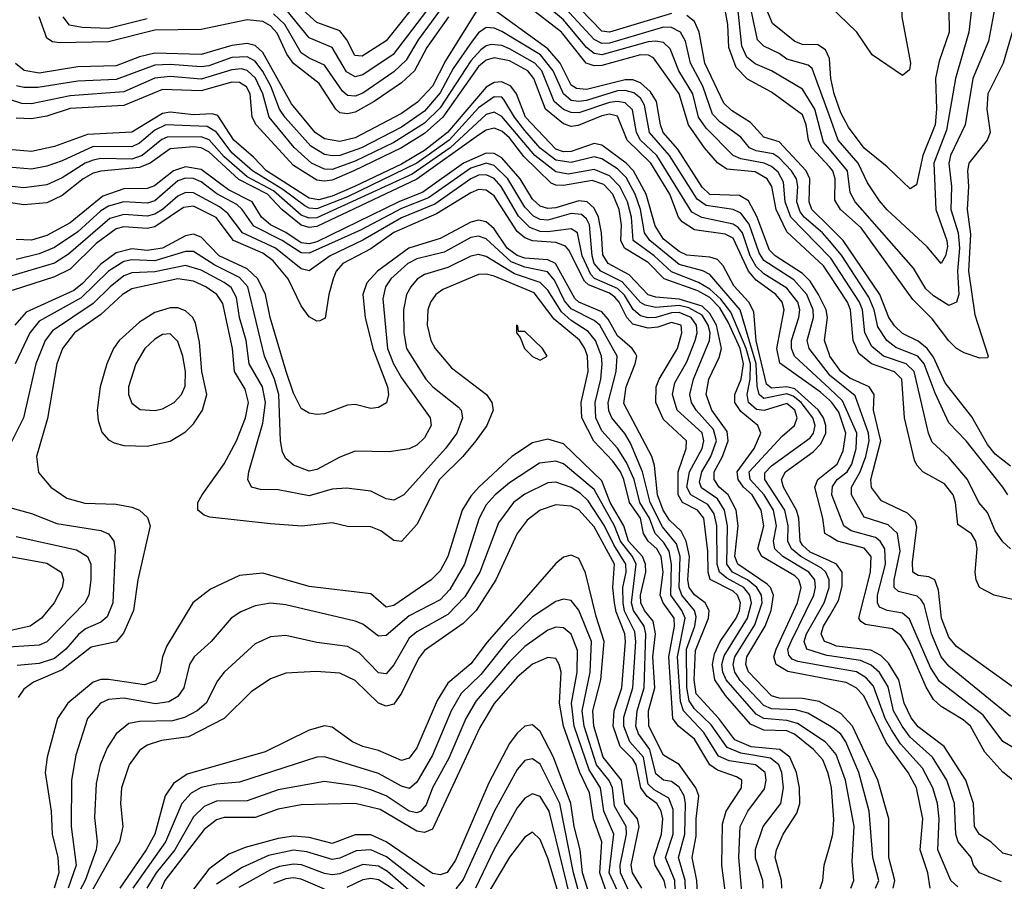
# Model space of a CAD drawing. Header units: inches. Extents: x 990535 to 1117859, y 769386 to 892122.
# Tile 662 of 1056: x 1087899 to 1090454, y 830828 to 833062. Entities that reach past the tile are written whole.
import ezdxf

# ---------------------------------------------------------------- set-up
doc = ezdxf.new("R2010")
doc.units = ezdxf.units.IN
doc.header["$MEASUREMENT"] = 0
doc.layers.add('B0883', color=7, linetype='Continuous')
doc.layers.add('B0893', color=7, linetype='Continuous')

msp = doc.modelspace()

# ---------------------------------------------------------------- linework, layer by layer
at = {"layer": 'B0883', "color": 5}
for points, elevation in [([(1090000, 832488.6), (1089981.9, 832510), (1089935, 832550), (1089924.3, 832564.3), (1089915.5, 832590), (1089918, 832630), (1089914.6, 832650), (1089901.7, 832670), (1089870, 832703.9), (1089854.2, 832714.2), (1089810, 832722.4), (1089792.4, 832730), (1089770, 832757.4), (1089716.5, 832796.5), (1089697.1, 832817.1), (1089672, 832890), (1089639.6, 832950), (1089626.5, 833006.5), (1089613.4, 833030), (1089590, 833042.3), (1089570, 833042.9), (1089430, 833001.3), (1089410, 833000.7), (1089390, 833010.9), (1089262.1, 833150)], 3440), ([(1088932.5, 833110), (1088850, 833007.5), (1088787.6, 832967.6), (1088769.3, 832969.3), (1088748, 833010), (1088730, 833033.4), (1088670, 833054.8), (1088599.6, 833119.6)], 3420), ([(1090000, 832447.1), (1089899.7, 832550), (1089885.5, 832590), (1089881.3, 832641.3), (1089866.8, 832666.8), (1089850, 832681.7), (1089830.8, 832690.7), (1089770, 832701.5), (1089750.3, 832710), (1089680.7, 832780.7), (1089660.8, 832810), (1089646.2, 832870), (1089609.6, 832930), (1089586.8, 832986.8), (1089570, 833003.3), (1089550, 833007.1), (1089530, 833004.7), (1089410, 832971.1), (1089390, 832974.6), (1089370.2, 832990), (1089310, 833062), (1089228.7, 833130)], 3460), ([(1090000, 832812.8), (1089955.7, 832935.7), (1089944.8, 832944.8), (1089890, 832959.7), (1089870, 832974.9), (1089830, 832994.1), (1089813.5, 833010), (1089788.6, 833128.6)], 3340), ([(1089090, 833093), (1089003.8, 832956.1), (1088970.5, 832890), (1088931.9, 832848.1), (1088890, 832819.3), (1088770, 832755.7), (1088730, 832746.2), (1088690, 832753.8), (1088666.1, 832770), (1088604.2, 832844.2), (1088530, 832977.4), (1088510, 832995.1), (1088490, 833000.5), (1088450, 832995.3), (1088370, 832971.7), (1088250, 832975.7), (1088210, 832965.9), (1088150, 832943), (1088050, 832940.3), (1087950, 832923.5), (1087910.7, 832930.7), (1087888.6, 832948.6)], 3520), ([(1090000, 832193.4), (1089987.5, 832230), (1089994.8, 832290), (1089991.8, 832310), (1089972, 832350), (1089950, 832383.9), (1089930, 832403.9), (1089859, 832450), (1089844.7, 832464.7), (1089811.9, 832551.9), (1089790, 832592.5), (1089766.5, 832606.5), (1089690, 832609), (1089670, 832627.8), (1089606.5, 832726.5), (1089569.2, 832770), (1089561.7, 832790), (1089551.6, 832850), (1089535.6, 832875.6), (1089510, 832898.8), (1089490, 832906.5), (1089470, 832906.7), (1089370, 832881.5), (1089343.9, 832883.9), (1089330, 832892.4), (1089301.8, 832950), (1089270, 832987.2), (1089110, 833102.7)], 3520), ([(1090000, 832400.9), (1089984.4, 832424.4), (1089890, 832511.8), (1089862.1, 832570), (1089850.3, 832630), (1089839, 832650), (1089807.8, 832667.8), (1089734.3, 832674.3), (1089710, 832691.2), (1089676.1, 832730), (1089634.5, 832790), (1089610.7, 832870), (1089543.8, 832963.8), (1089530.4, 832970.4), (1089510, 832970.9), (1089410, 832943.2), (1089390, 832942.7), (1089369.2, 832949.2), (1089305.1, 833030), (1089217.4, 833097.3)], 3480), ([(1090000, 832726.9), (1089985, 832745.1), (1089962.7, 832830), (1089930, 832882.4), (1089850, 832929.4), (1089807.5, 832947.5), (1089785.7, 832965.6), (1089773.3, 832993.3), (1089761.4, 833101.5)], 3360), ([(1089012.3, 833070), (1088955.6, 832990), (1088924.1, 832930), (1088890, 832898.8), (1088819.2, 832850), (1088770, 832822.7), (1088750, 832817.9), (1088730, 832821.2), (1088719.2, 832830), (1088676.6, 832896.6), (1088610, 832948.5), (1088592.9, 832972.9), (1088567, 833027), (1088550, 833046.2), (1088530, 833057.9), (1088490, 833062.1), (1088370, 833036.5), (1088250, 833035.1), (1088130, 833005), (1088002.6, 833002.6), (1087984.8, 833004.8), (1087970, 833014.2), (1087950, 833070)], 3480), ([(1088230, 833064.3), (1088130, 833039.5), (1088061.9, 833041.9), (1088028.4, 833048.4), (1088012.5, 833070)], 3460), ([(1088991, 833089), (1088932.8, 833010), (1088902.4, 832957.6), (1088870, 832927.2), (1088790, 832871.8), (1088770, 832863.9), (1088750, 832865.4), (1088736.8, 832876.8), (1088690, 832944.6), (1088650, 832962.3), (1088630, 832976.4), (1088587.6, 833050), (1088557.8, 833077.8)], 3460), ([(1088954.6, 833085.4), (1088868.2, 832971.8), (1088790, 832919.4), (1088770, 832914.6), (1088747, 832927), (1088710.3, 832990.3), (1088650, 833015.1), (1088590, 833089.6)], 3440), ([(1089590, 833078.1), (1089430, 833029.6), (1089410, 833032.8), (1089354.4, 833090)], 3420), ([(1090000, 832525.3), (1089954.3, 832570), (1089947.2, 832590), (1089949.4, 832650), (1089939.8, 832670), (1089870, 832745.4), (1089830, 832757.5), (1089795.8, 832795.7), (1089746.5, 832826.5), (1089725.8, 832845.8), (1089677.1, 832950), (1089662.6, 833030), (1089650, 833057.4), (1089630, 833073.4)], 3420), ([(1090000, 832680.4), (1089954.7, 832730), (1089945.8, 832750), (1089940.1, 832790), (1089930, 832815.6), (1089850, 832874.3), (1089787.7, 832907.7), (1089758.2, 832938.2), (1089738.9, 832990), (1089736.5, 833050), (1089730, 833087.7)], 3380), ([(1090000, 832961.5), (1089990, 832984.3), (1089970, 832997.2), (1089930, 832997.7), (1089910, 833005.7), (1089852.4, 833052.4), (1089837, 833090)], 3320), ([(1090000, 832141.1), (1089947.8, 832210), (1089942.5, 832230), (1089958.6, 832290), (1089958.3, 832310), (1089941.4, 832350), (1089907.4, 832387.4), (1089830, 832438.1), (1089817.5, 832457.5), (1089792.3, 832532.3), (1089770, 832560.7), (1089750, 832570.2), (1089680.4, 832580.4), (1089656.7, 832596.7), (1089584.9, 832710), (1089533.3, 832770), (1089520.5, 832840.5), (1089510, 832858.6), (1089492.8, 832872.8), (1089470, 832878.6), (1089450, 832877.6), (1089370, 832852.9), (1089350, 832850), (1089330, 832853.2), (1089310, 832870), (1089283.8, 832930), (1089250.8, 832970.8), (1089150, 833031.8), (1089130, 833040.8), (1089110, 833042.2), (1089090, 833028.1), (1089073.5, 833006.5), (1089024, 832936), (1088990, 832872.6), (1088950, 832825.3), (1088890, 832784), (1088786, 832730), (1088730.2, 832710.2), (1088710, 832709), (1088690, 832713), (1088654.6, 832734.6), (1088588.3, 832808.3), (1088573.8, 832830), (1088550.9, 832890), (1088530, 832928.3), (1088510, 832954.8), (1088490, 832966.2), (1088450, 832964.1), (1088390, 832942.8), (1088370, 832940), (1088290, 832946.5), (1088250, 832944.5), (1088150, 832907.6), (1088050, 832903), (1087946.2, 832886.1), (1087910, 832886.1), (1087891, 832891)], 3540), ([(1090000, 832105.7), (1089909.7, 832190), (1089902, 832210), (1089901.7, 832230), (1089920.7, 832290), (1089923.5, 832310), (1089918.6, 832330), (1089890, 832365.8), (1089830, 832403.6), (1089810, 832422.4), (1089794.1, 832450), (1089774.4, 832510), (1089763.3, 832523.3), (1089750, 832532.3), (1089669.4, 832549.4), (1089643.3, 832563.3), (1089552.8, 832710), (1089510.3, 832750), (1089499.3, 832770), (1089489, 832829), (1089470, 832846.5), (1089450, 832850.2), (1089430, 832847.2), (1089350, 832820.6), (1089330, 832821.8), (1089310, 832829.4), (1089286.1, 832850), (1089253.9, 832930), (1089236.2, 832950), (1089170, 832986.8), (1089150, 832995.1), (1089122.3, 832997.7), (1089110, 832994.7), (1089096, 832984), (1089070, 832955.7), (1088990, 832833.5), (1088950, 832793.6), (1088870, 832743.9), (1088770, 832695.5), (1088710, 832674.2), (1088690, 832675), (1088656.8, 832690), (1088611.2, 832731.2), (1088546.5, 832810), (1088529.8, 832870), (1088510.8, 832910.8), (1088490, 832930.3), (1088474.6, 832934.6), (1088450, 832932.6), (1088370, 832908.5), (1088290, 832914.9), (1088250, 832911), (1088170, 832875.4), (1088030, 832864.6), (1087930, 832844.5), (1087905.3, 832845.3), (1087870, 832856.2)], 3560), ([(1090000, 832075.7), (1089976.6, 832096.6), (1089871.8, 832171.8), (1089863.8, 832210), (1089883.1, 832310), (1089877.8, 832330), (1089861.2, 832350), (1089810, 832387), (1089790, 832409.8), (1089750, 832495.8), (1089730, 832506.3), (1089650, 832517.7), (1089617.9, 832537.9), (1089608.6, 832550), (1089585.9, 832610), (1089536.5, 832690), (1089475.1, 832750), (1089450, 832812.3), (1089430, 832817.1), (1089410, 832813.4), (1089347.9, 832787.9), (1089330, 832785.7), (1089310, 832791.9), (1089263.6, 832830), (1089232.9, 832910), (1089217.6, 832930), (1089170, 832956.1), (1089130, 832963.7), (1089110, 832957.3), (1089090, 832941.4), (1088997.3, 832810), (1088950, 832767.4), (1088890, 832730), (1088766.4, 832670), (1088710, 832646.4), (1088690, 832643.2), (1088670, 832646.1), (1088610, 832684.5), (1088513, 832790), (1088502.6, 832810), (1088497.3, 832870), (1088488.1, 832888.1), (1088470, 832899.7), (1088450, 832900), (1088370, 832878.1), (1088270, 832881.2), (1088170, 832840), (1088030, 832831.9), (1087970, 832812.6), (1087930, 832804.9), (1087890, 832806.6)], 3580), ([(1090000, 831658.6), (1089950, 831681.7), (1089930, 831699.7), (1089924, 831710), (1089920.4, 831770), (1089914.3, 831790), (1089880.7, 831850), (1089875.7, 831870), (1089886.5, 831890), (1089957.9, 831942.1), (1089977.7, 831962.3), (1089990.4, 831990), (1089990.9, 832010), (1089985.1, 832030), (1089970.8, 832050.8), (1089910, 832104.7), (1089890, 832110.4), (1089850, 832106.4), (1089836.8, 832116.8), (1089810.1, 832229.9), (1089804.4, 832304.4), (1089790.9, 832330), (1089752.4, 832372.4), (1089724.2, 832424.2), (1089710, 832440.6), (1089690, 832446.7), (1089630, 832452.1), (1089610, 832461.5), (1089570, 832493.6), (1089548.2, 832528.2), (1089525, 832610), (1089491.8, 832670), (1089472.5, 832690), (1089410, 832737.3), (1089390, 832740.9), (1089330, 832720.2), (1089310, 832719.4), (1089290, 832726.6), (1089211.7, 832810), (1089188, 832870), (1089173.6, 832890), (1089150, 832900.9), (1089130, 832899.5), (1089110, 832887.5), (1089009.7, 832770), (1088950, 832722.8), (1088890, 832687.5), (1088767.8, 832630), (1088710, 832604.3), (1088675.3, 832595.3), (1088650, 832599.4), (1088540.1, 832670), (1088506.2, 832706.2), (1088455, 832750), (1088413.9, 832813.9), (1088398.6, 832818.5), (1088350, 832816), (1088290, 832822.3), (1088270, 832819.2), (1088190, 832770.9), (1088075, 832765), (1087990, 832733.7), (1087930, 832720.2), (1087870, 832726)], 3620), ([(1090000, 831412.4), (1089993.3, 831413.3), (1089941.9, 831430), (1089934.7, 831450), (1089940.7, 831470), (1089986.3, 831550), (1089999.3, 831590), (1089999.5, 831610), (1089990.6, 831630), (1089979.7, 831639.7), (1089925.8, 831670), (1089901.4, 831690), (1089891.9, 831710), (1089893.3, 831750), (1089884.7, 831790), (1089832.7, 831870), (1089832.6, 831887.4), (1089850, 831905.7), (1089950, 831977.6), (1089958.5, 831990), (1089962.8, 832010), (1089957.2, 832030), (1089926.5, 832070), (1089906.3, 832086.3), (1089890, 832092.2), (1089830, 832080), (1089817.9, 832090), (1089812.4, 832112.4), (1089809.7, 832170), (1089768.7, 832310), (1089690, 832401.5), (1089671.3, 832411.3), (1089610, 832427.5), (1089533.8, 832490), (1089520.2, 832510), (1089510.1, 832570.1), (1089496.5, 832610), (1089472.8, 832652.7), (1089450, 832675.9), (1089410, 832701.2), (1089390, 832706.3), (1089330, 832691.7), (1089290, 832697.8), (1089250, 832729), (1089210, 832774.7), (1089182.7, 832810), (1089155.7, 832855.7), (1089150, 832861.2), (1089130, 832862.7), (1089090, 832833.7), (1089013.8, 832750), (1088930, 832690), (1088750, 832602.6), (1088670, 832571.9), (1088650, 832573.5), (1088639.4, 832579.4), (1088582.3, 832622.3), (1088503.2, 832670), (1088450, 832717.4), (1088410, 832770.6), (1088385.4, 832785.4), (1088278.2, 832790), (1088250, 832776.3), (1088210, 832742.2), (1088190, 832733), (1088090, 832733.6), (1088010, 832696), (1087970, 832682.3), (1087930, 832674.7), (1087870, 832680)], 3640), ([(1090000, 831383.4), (1089918, 831398), (1089903.8, 831403.8), (1089894.8, 831414.8), (1089892.6, 831430), (1089900.6, 831450), (1089959.5, 831570), (1089963.8, 831590), (1089962, 831610), (1089946.7, 831630), (1089878.9, 831670), (1089858.8, 831690), (1089855, 831710), (1089863, 831750), (1089854.8, 831790), (1089830.4, 831830), (1089794.7, 831870), (1089791.8, 831890), (1089877.4, 831982.6), (1089909.9, 832010), (1089916.6, 832030), (1089910.8, 832050), (1089890, 832067.3), (1089831, 832049), (1089811.2, 832051.2), (1089790, 832069.7), (1089786.8, 832090), (1089794.8, 832130), (1089795.4, 832170), (1089784.3, 832210), (1089744.1, 832304.1), (1089718, 832338), (1089690, 832363.4), (1089660.6, 832380.6), (1089590, 832408.2), (1089545.3, 832450), (1089491.3, 832490), (1089486.8, 832550), (1089476.3, 832590), (1089456.8, 832630), (1089430, 832657.5), (1089390, 832673.7), (1089322, 832662), (1089290, 832667.8), (1089235.8, 832710), (1089150, 832811.6), (1089130, 832822.7), (1089110, 832816.2), (1089016.2, 832730), (1088918, 832662), (1088670, 832548.3), (1088650, 832547.3), (1088630, 832555.8), (1088558.3, 832618.2), (1088490, 832654.8), (1088430, 832707.1), (1088390.8, 832750.8), (1088370, 832758.2), (1088282.3, 832757.7), (1088268.1, 832751.9), (1088217.6, 832710), (1088190, 832700.6), (1088110, 832702.1), (1088090, 832698.5), (1088069.6, 832690.4), (1088010, 832651.9), (1087970, 832634.2), (1087910, 832626.6), (1087850, 832633.3)], 3660), ([(1090000, 831351.7), (1089891.8, 831371.8), (1089862.2, 831390), (1089856.3, 831410), (1089861.7, 831430), (1089917.3, 831550), (1089927.2, 831590), (1089921, 831610), (1089910, 831620), (1089824.8, 831670), (1089814.5, 831690), (1089829.6, 831750), (1089823.1, 831790), (1089799.6, 831830), (1089777.4, 831850), (1089763.5, 831870), (1089761.2, 831890), (1089804.7, 831950), (1089822.6, 831990), (1089814, 832010), (1089770, 832046.7), (1089755.1, 832070), (1089754.3, 832090), (1089771.3, 832130), (1089777.5, 832170), (1089768.7, 832210), (1089737.6, 832277.6), (1089715.5, 832315.5), (1089690, 832341.8), (1089658.8, 832358.8), (1089571.2, 832390), (1089530, 832432.6), (1089468.1, 832470), (1089459.4, 832490), (1089460.8, 832530), (1089454.9, 832570), (1089438, 832610), (1089414.6, 832634.6), (1089385, 832645), (1089310, 832632.2), (1089290, 832633.2), (1089278.6, 832638.6), (1089207.4, 832707.4), (1089170, 832756), (1089150, 832773), (1089130, 832781.4), (1089110, 832776), (1089090, 832762.7), (1088930, 832648.6), (1088670, 832526.2), (1088650, 832523.7), (1088630, 832529.6), (1088579.5, 832570), (1088542.3, 832610), (1088468.3, 832648.3), (1088390, 832719.8), (1088370, 832730.4), (1088350, 832732.9), (1088290, 832727.7), (1088238, 832690), (1088210, 832679.4), (1088110.2, 832669.8), (1088090, 832664.1), (1088063.8, 832650), (1088010, 832606.6), (1087970, 832587.5), (1087910, 832582.5), (1087830, 832594.3)], 3680), ([(1090000, 831279.5), (1089973.9, 831293.9), (1089930, 831302), (1089870, 831303.1), (1089850, 831309.2), (1089790, 831371.4), (1089783.1, 831390), (1089785.8, 831410), (1089833.7, 831490), (1089848.8, 831530), (1089855.1, 831570), (1089847, 831590), (1089838.6, 831598.6), (1089762.5, 831650), (1089754.8, 831670), (1089763.3, 831750), (1089758.6, 831790), (1089737.3, 831830), (1089714.3, 831850), (1089700.7, 831870), (1089701.4, 831890), (1089723, 831930), (1089737.7, 831970), (1089734.5, 831994.5), (1089694.8, 832050), (1089680.4, 832090), (1089687.1, 832130), (1089714, 832186), (1089719.8, 832210), (1089707.2, 832270), (1089690, 832300.6), (1089670, 832319.2), (1089610, 832337.8), (1089550, 832342.4), (1089530, 832349.2), (1089480.9, 832400.9), (1089425.7, 832430), (1089412.5, 832452.5), (1089408.7, 832510), (1089400.8, 832550), (1089390, 832573.9), (1089372, 832590), (1089350, 832592.9), (1089290, 832574.5), (1089270, 832573.1), (1089250, 832579.2), (1089230, 832596.7), (1089198, 832650), (1089150, 832703.7), (1089130, 832715.6), (1089110, 832716.2), (1089050.8, 832690), (1088945, 832615), (1088883, 832590), (1088670, 832486.6), (1088650, 832481.3), (1088630, 832483.7), (1088590, 832510.8), (1088550, 832530.7), (1088526.4, 832550), (1088502.2, 832590), (1088441.2, 832621.2), (1088370, 832673.9), (1088330, 832681.1), (1088298.7, 832670), (1088248.8, 832631.2), (1088230, 832624.7), (1088170, 832623.7), (1088114.9, 832605.1), (1088030, 832535.3), (1087970, 832502.4), (1087930, 832490.8), (1087890, 832492.5)], 3720), ([(1090000, 831231.4), (1089944.3, 831264.3), (1089912.3, 831272.3), (1089850, 831275.1), (1089830, 831283.7), (1089768.8, 831348.8), (1089755.1, 831370), (1089750, 831390), (1089755, 831410), (1089807, 831493), (1089825.9, 831550), (1089824.1, 831570), (1089811.8, 831590), (1089787.3, 831610), (1089748.7, 831630), (1089733.9, 831650), (1089735.6, 831750), (1089728, 831790), (1089710, 831819.9), (1089668.5, 831848.5), (1089663.3, 831863.3), (1089669.5, 831890), (1089692.5, 831930), (1089706.9, 831970), (1089699.3, 831999.3), (1089654.7, 832050), (1089642.6, 832070), (1089638, 832090), (1089647.2, 832130), (1089688.9, 832230), (1089690.6, 832250), (1089685.9, 832270), (1089670, 832296), (1089635.3, 832315.3), (1089610, 832321), (1089550, 832316), (1089521.7, 832321.7), (1089510, 832329.1), (1089462.7, 832382.7), (1089407, 832410), (1089390, 832429.7), (1089384.6, 832450), (1089377.8, 832530), (1089370, 832546.2), (1089356.9, 832556.9), (1089330, 832559.4), (1089270, 832542.3), (1089250, 832544.6), (1089232.8, 832552.8), (1089210, 832575.9), (1089166.1, 832650), (1089130, 832684.3), (1089110, 832690.2), (1089070, 832677.2), (1088960, 832600), (1088890, 832572.5), (1088783.7, 832516.3), (1088650, 832456.8), (1088630, 832457.6), (1088580.5, 832490), (1088506.9, 832526.9), (1088476.8, 832570), (1088462.7, 832582.7), (1088410.8, 832610.8), (1088370, 832641.9), (1088350, 832650.3), (1088330, 832651.7), (1088310, 832644.6), (1088250, 832592.8), (1088230, 832586.8), (1088170, 832589.8), (1088130, 832579), (1088110, 832566.4), (1088050, 832512.3), (1087990, 832471.2), (1087950, 832455.5), (1087890, 832440.2)], 3740), ([(1090000, 831177.2), (1089989.5, 831189.4), (1089917.6, 831237.6), (1089890, 831245.2), (1089830, 831249.8), (1089810, 831261.4), (1089732.5, 831350), (1089723.2, 831370), (1089721.4, 831390), (1089727.1, 831412.9), (1089787.5, 831510), (1089798.1, 831550), (1089794, 831570), (1089778, 831590), (1089733.8, 831613.7), (1089714.8, 831630), (1089709, 831650), (1089708.3, 831750), (1089700.8, 831780.8), (1089685, 831805), (1089640.5, 831830), (1089630.4, 831850), (1089637.4, 831890), (1089669.8, 831950), (1089674.7, 831970), (1089670, 831991), (1089605.4, 832050), (1089593.4, 832090), (1089599.5, 832120.5), (1089630, 832175), (1089652, 832230), (1089656.7, 832250), (1089655.4, 832270), (1089641.7, 832290), (1089610, 832302.7), (1089590, 832302.3), (1089550, 832290.2), (1089530, 832289), (1089510, 832294.6), (1089491, 832311), (1089468.3, 832348.3), (1089450, 832365.3), (1089390.8, 832390.8), (1089381.3, 832401.3), (1089358.3, 832450), (1089346.4, 832510), (1089330, 832519.8), (1089270, 832512.6), (1089250, 832513.3), (1089223.2, 832523.2), (1089193.1, 832553.1), (1089148.6, 832630), (1089130, 832650.3), (1089110, 832660.3), (1089090, 832658.8), (1089070, 832649.6), (1088976.3, 832583.7), (1088890, 832548.6), (1088790, 832490.6), (1088704.6, 832450), (1088650, 832411.4), (1088630, 832416.2), (1088562.7, 832470), (1088477.4, 832510), (1088439.7, 832559.7), (1088417.4, 832577.4), (1088350, 832613.1), (1088330, 832614.3), (1088310, 832605.1), (1088270.2, 832569.8), (1088250, 832558.3), (1088230, 832552.6), (1088170, 832557.6), (1088133.7, 832546.4), (1088026, 832454), (1087990, 832430.9), (1087850, 832389.7)], 3760), ([(1090000, 831094.1), (1089996.4, 831110), (1089982.6, 831142.6), (1089959.2, 831170), (1089909.7, 831209.7), (1089890, 831218.2), (1089830, 831220), (1089795.8, 831235.8), (1089730.1, 831310.1), (1089702.6, 831350), (1089696.5, 831390), (1089702, 831418), (1089716.9, 831450), (1089758.2, 831510), (1089766.8, 831530), (1089769.2, 831550), (1089761.7, 831570), (1089750, 831580.7), (1089690.9, 831610.9), (1089685.3, 831630), (1089684.5, 831684.5), (1089674.3, 831770), (1089657.7, 831790), (1089619.1, 831810), (1089607.8, 831830), (1089607.7, 831890), (1089628.6, 831950), (1089629.3, 831970), (1089570, 832025.7), (1089550.2, 832070), (1089550.6, 832110), (1089558.3, 832130), (1089606.3, 832210), (1089617.6, 832250), (1089615.3, 832270), (1089590, 832276.7), (1089554.8, 832265.2), (1089530, 832262.7), (1089490, 832272.7), (1089474.5, 832290), (1089455, 832330), (1089443, 832343), (1089430, 832353), (1089374.8, 832374.8), (1089364.6, 832384.6), (1089324.3, 832464.3), (1089315, 832475), (1089290, 832484.6), (1089230, 832488.6), (1089210, 832496.6), (1089190, 832513.3), (1089130, 832605.2), (1089110, 832620.4), (1089090, 832622), (1089070, 832613.3), (1088981, 832559), (1088870, 832510.5), (1088810, 832468.3), (1088737.4, 832430), (1088720.5, 832410), (1088712.3, 832390), (1088701.2, 832350), (1088692, 832288), (1088678.4, 832281.6), (1088670, 832280.2), (1088650, 832291.6), (1088630, 832320.5), (1088595.6, 832390), (1088557, 832437), (1088530, 832457.3), (1088453.7, 832490), (1088409.1, 832549.1), (1088350, 832579.1), (1088324.3, 832575.7), (1088250, 832525.4), (1088230, 832520.7), (1088170, 832525.3), (1088150, 832520.3), (1088097.9, 832482.1), (1088030, 832415.8), (1087990, 832395.3), (1087879.6, 832360.4)], 3780), ([(1089876.3, 830810), (1089875.7, 830830), (1089859.5, 830890), (1089863.1, 830910), (1089880.5, 830950), (1089915.5, 831004.5), (1089923.4, 831030), (1089922.4, 831070), (1089914.6, 831110), (1089897.2, 831150), (1089871.9, 831170), (1089796.9, 831176.9), (1089754.6, 831194.6), (1089713.4, 831250), (1089654.5, 831314.5), (1089649.2, 831350), (1089653.1, 831426.9), (1089686.7, 831510), (1089688.3, 831530), (1089678.1, 831550), (1089650.5, 831570.5), (1089636.6, 831590), (1089632.9, 831610), (1089637.2, 831670), (1089628.1, 831710), (1089615.9, 831735.9), (1089584.9, 831764.8), (1089568.5, 831790), (1089554, 831830), (1089546.1, 831906.1), (1089539.4, 831930), (1089466.8, 832066.8), (1089472.5, 832110), (1089496.1, 832170), (1089500.5, 832190), (1089497.1, 832197.1), (1089488.2, 832210), (1089450, 832242.8), (1089425.9, 832285.9), (1089410, 832304.4), (1089350.2, 832330.2), (1089339.6, 832339.6), (1089289.8, 832429.8), (1089270, 832439.7), (1089210, 832444.3), (1089190, 832451), (1089164.5, 832470), (1089130, 832520.2), (1089110, 832538.3), (1089090, 832542.2), (1089070, 832537.6), (1088990, 832494.6), (1088909.4, 832470), (1088827.9, 832410), (1088800, 832380), (1088789.8, 832350), (1088795.6, 832290), (1088816, 832210), (1088853.7, 832110), (1088856.6, 832090), (1088851.4, 832068.6), (1088830, 832056.4), (1088810, 832054), (1088770, 832064.2), (1088750, 832062.6), (1088690, 832039.9), (1088670, 832038.9), (1088650, 832042.4), (1088630, 832053.9), (1088610, 832094.1), (1088591.1, 832150), (1088549.1, 832290), (1088536.9, 832350), (1088517, 832390), (1088490, 832416.3), (1088416.9, 832450), (1088370, 832498.6), (1088350, 832506.1), (1088330, 832501.9), (1088270, 832469.5), (1088230, 832463.9), (1088190, 832467.8), (1088150, 832457.6), (1088110, 832428.4), (1088062.1, 832377.9), (1088039.6, 832360.4), (1087915.8, 832304.2), (1087887.2, 832270)], 3820), ([(1089827.9, 830810), (1089827.1, 830830), (1089808.1, 830888.1), (1089808.5, 830911.5), (1089827.9, 830970), (1089874.3, 831030), (1089881.2, 831070), (1089876.3, 831110), (1089869, 831130), (1089847.5, 831147.5), (1089770, 831160.4), (1089734.8, 831174.8), (1089693.4, 831233.4), (1089650, 831275.3), (1089636.3, 831296.3), (1089629.8, 831330.2), (1089629.6, 831430), (1089650.7, 831490), (1089654.2, 831514.2), (1089650.3, 831530), (1089617.4, 831570), (1089610.5, 831590), (1089612.7, 831670), (1089603.4, 831703.4), (1089567.4, 831747.4), (1089534.8, 831810), (1089515.2, 831890), (1089484, 831964), (1089469.2, 831989.2), (1089435.6, 832030), (1089428, 832048), (1089426.5, 832070), (1089447.1, 832150), (1089449.1, 832190), (1089404.1, 832270), (1089390, 832282.6), (1089330, 832312.9), (1089313.2, 832333.2), (1089286.7, 832386.7), (1089268.3, 832408.3), (1089210, 832420.8), (1089174.6, 832434.6), (1089110, 832494), (1089090, 832500.7), (1089070, 832497.4), (1089000.8, 832459.2), (1088930, 832442.3), (1088906.6, 832430), (1088862.7, 832390), (1088848.3, 832370), (1088841.4, 832338.6), (1088853.9, 832210), (1088869, 832170), (1088890, 832133.4), (1088964.2, 832030), (1088966.7, 832010), (1088950, 831977.9), (1088930, 831959), (1088910, 831949.3), (1088858.3, 831941.7), (1088770, 831943.6), (1088730, 831928.2), (1088670, 831895.7), (1088650, 831891.9), (1088610, 831907.5), (1088590, 831924.3), (1088581.1, 831941.1), (1088575.7, 831970), (1088571.9, 832090), (1088560.3, 832130), (1088534.5, 832190), (1088491.7, 832370), (1088470, 832393.6), (1088405.5, 832425.5), (1088350, 832461), (1088330, 832461.1), (1088250, 832437.1), (1088190, 832439.4), (1088170, 832435.7), (1088130, 832410.5), (1088058.7, 832341.3), (1087950, 832280.5), (1087925.5, 832250), (1087887.9, 832170)], 3840), ([(1089773.6, 830790), (1089764.8, 830890), (1089768.7, 830970), (1089788.3, 831010), (1089831.9, 831068.1), (1089836, 831090), (1089833.2, 831110), (1089808.7, 831130), (1089740.4, 831140.4), (1089712.6, 831152.6), (1089674.1, 831214.1), (1089621.5, 831270), (1089614, 831294), (1089605.6, 831410), (1089625.7, 831510), (1089617.5, 831530), (1089588.9, 831570), (1089590.3, 831650), (1089584.3, 831684.3), (1089570, 831707.4), (1089548.3, 831730), (1089533.3, 831770), (1089508.7, 831810), (1089493.6, 831870), (1089473.9, 831913.9), (1089450, 831951.4), (1089410, 831996.5), (1089394.4, 832030), (1089392.6, 832070), (1089406.8, 832130), (1089410.5, 832170), (1089408.7, 832190), (1089393.3, 832230), (1089374.1, 832254.1), (1089330, 832282.2), (1089304.7, 832304.7), (1089270, 832361.1), (1089250, 832380.9), (1089183.3, 832403.3), (1089110, 832448.6), (1089090, 832453.2), (1089070, 832449.4), (1089010, 832419.7), (1088950, 832401.9), (1088930.7, 832389.3), (1088913.8, 832370), (1088903, 832350), (1088895.3, 832310), (1088895.9, 832250), (1088903, 832210), (1088952.8, 832130), (1088971, 832110), (1089037.9, 832057.9), (1089044.4, 832050), (1089048.4, 832030), (1089033.3, 831990), (1089003.8, 831950), (1088896.2, 831830), (1088870, 831816.6), (1088850, 831819.6), (1088810, 831839.3), (1088747.7, 831847.7), (1088710, 831844.6), (1088650, 831827.4), (1088570, 831843.5), (1088523.9, 831843.9), (1088501, 831850), (1088491.2, 831870), (1088494, 831890), (1088530, 832015.9), (1088537, 832070), (1088529.3, 832110), (1088494.6, 832170), (1088487.4, 832230), (1088470, 832289.8), (1088462.2, 832342.2), (1088447.7, 832367.7), (1088430, 832380.7), (1088370, 832412.7), (1088330, 832425), (1088250, 832408.8), (1088190, 832405.8), (1088170, 832397.8), (1088134.2, 832370), (1088090, 832326.4), (1087984.8, 832255.2), (1087965.8, 832230), (1087941.3, 832170), (1087909.1, 832030), (1087835.7, 831884.3)], 3860), ([(1089733.8, 830770), (1089721.3, 830870), (1089723.1, 830976.9), (1089732.4, 831010), (1089772.1, 831070), (1089772.7, 831090), (1089759.1, 831099.1), (1089710, 831115.8), (1089690, 831129.7), (1089650, 831196.9), (1089608.9, 831230), (1089593.6, 831250), (1089583.4, 831410), (1089598.5, 831490), (1089597.5, 831510), (1089568.8, 831550), (1089560.8, 831570), (1089569, 831630), (1089564, 831670), (1089552.6, 831690), (1089529.7, 831710), (1089517.5, 831730), (1089509.7, 831769.7), (1089481.5, 831810), (1089467.1, 831870), (1089457.9, 831890), (1089437.9, 831917.9), (1089389.2, 831969.2), (1089357.9, 832030), (1089355.8, 832070), (1089374.5, 832150), (1089372.5, 832190), (1089365.5, 832210), (1089351.4, 832231.4), (1089286.1, 832286.1), (1089234.1, 832354.1), (1089130, 832397.4), (1089110, 832402.8), (1089090, 832401.3), (1088997.2, 832362.8), (1088979.2, 832350), (1088965.1, 832330), (1088957.9, 832310), (1088956.3, 832270), (1088966.4, 832230), (1088977.6, 832210), (1089019.4, 832159.4), (1089110.6, 832090), (1089124.1, 832070), (1089127.4, 832050), (1089111.1, 832010), (1089082.8, 831970), (1089049.4, 831930), (1088988.7, 831870), (1088930, 831753.6), (1088890, 831709.3), (1088870, 831711.7), (1088836.7, 831736.7), (1088810, 831747), (1088750, 831748.4), (1088710, 831757.6), (1088631, 831749), (1088550, 831755), (1088392.7, 831772.7), (1088377.6, 831777.6), (1088361.2, 831790), (1088361.6, 831810), (1088372.6, 831830), (1088430, 831910.7), (1088461.6, 831970), (1088485.2, 832030), (1088492.8, 832070), (1088484.2, 832104.2), (1088456.7, 832150), (1088451.5, 832210), (1088426.3, 832326.3), (1088410.8, 832350), (1088382.4, 832370), (1088350, 832384.6), (1088310, 832390), (1088190, 832364.4), (1088166.4, 832350), (1088110, 832298.2), (1088042, 832250), (1088010.9, 832210), (1087996.1, 832170), (1087971.6, 832028.4), (1087943, 831930), (1087948.1, 831888.1), (1087980.1, 831850), (1088021.4, 831821.4), (1088068.3, 831808.3), (1088150, 831806.3), (1088190, 831798.2), (1088210.2, 831790), (1088231.4, 831771.4), (1088238.1, 831750), (1088206.1, 831610), (1088194.4, 831530), (1088168.4, 831471.6), (1088150, 831448.8), (1088084.5, 831435.5), (1088010, 831376), (1087935.3, 831344.7), (1087910, 831325.9), (1087895.6, 831304.4)], 3880), ([(1089661.2, 830730), (1089656.3, 830830), (1089644.3, 830890), (1089654.7, 830945.3), (1089654.1, 830990), (1089661.7, 831050), (1089653.3, 831070), (1089610, 831131.1), (1089570, 831155.5), (1089531.4, 831230), (1089531.1, 831270), (1089546.9, 831330), (1089542.2, 831410), (1089549.2, 831470), (1089542.8, 831502.8), (1089520.2, 831530), (1089510.5, 831550), (1089510.1, 831570), (1089523.8, 831630), (1089523.2, 831650), (1089515, 831670), (1089479.2, 831710), (1089466.6, 831750), (1089431.4, 831810), (1089410, 831866.3), (1089310, 831962.5), (1089270, 831974.5), (1089230, 831965), (1089176.5, 831930), (1089090.7, 831850), (1089070, 831827.1), (1089047.7, 831790), (1089010.3, 831670), (1088990, 831633.4), (1088967.3, 831610), (1088870, 831542.9), (1088850, 831539.3), (1088810, 831573.1), (1088650, 831592.9), (1088530, 831626.7), (1088470, 831621.2), (1088394.1, 831585.9), (1088348.3, 831550), (1088281.1, 831439), (1088270.1, 831410), (1088263.2, 831370), (1088252.3, 831347.7), (1088222.9, 831337.1), (1088130, 831351.4), (1088110, 831350.9), (1088090, 831344), (1088024.6, 831290), (1087997.3, 831250), (1087970.4, 831150), (1087965.5, 831110), (1087981.4, 831010), (1087983.9, 830950), (1087998.2, 830890), (1088000.7, 830850), (1087988.6, 830810)], 3920), ([(1089629.4, 830730.6), (1089626.2, 830830), (1089608.3, 830890), (1089625, 830950), (1089626.5, 831030), (1089623.2, 831050), (1089610, 831071.7), (1089590, 831086.7), (1089570, 831090.5), (1089550, 831106.9), (1089534.1, 831170), (1089504.8, 831210), (1089497.9, 831230), (1089501.1, 831270), (1089519.5, 831330), (1089524.2, 831470), (1089519.5, 831490), (1089491.6, 831530), (1089486.5, 831550), (1089498.8, 831650), (1089489, 831670), (1089457.9, 831710), (1089442.4, 831750), (1089390, 831844.3), (1089310, 831910.2), (1089290, 831917.5), (1089247.8, 831912.2), (1089170, 831861.3), (1089132.6, 831830), (1089110, 831804), (1089091.1, 831770), (1089053.1, 831650), (1089015.2, 831584.8), (1088990, 831558.2), (1088910, 831516.7), (1088850, 831465.1), (1088830, 831463.3), (1088790, 831494.5), (1088770, 831503), (1088590, 831545.1), (1088550, 831549.5), (1088510, 831542.2), (1088473.4, 831526.6), (1088447.9, 831510), (1088395.8, 831450), (1088351.8, 831410), (1088340.3, 831390), (1088325.6, 831330), (1088310, 831307.6), (1088286.3, 831293.7), (1088251.9, 831288.1), (1088170, 831302.6), (1088130, 831299.4), (1088109, 831290), (1088075, 831250), (1088045, 831155), (1088033.6, 831090), (1088033.3, 830970), (1088045.6, 830870), (1088025.6, 830810)], 3940), ([(1090000, 831722.9), (1089988.4, 831730), (1089982.9, 831770), (1089962.5, 831850), (1089970, 831870), (1090000, 831893.9)], 3580), ([(1089601.4, 830750), (1089599, 830830), (1089575, 830890), (1089594.5, 830950), (1089594.4, 831014.4), (1089583.7, 831043.7), (1089545.4, 831065.3), (1089530, 831079.8), (1089517.9, 831150), (1089482.5, 831190), (1089466.7, 831230), (1089466.8, 831253.2), (1089490.1, 831330), (1089497.8, 831450), (1089495.3, 831475.3), (1089468.8, 831528.8), (1089465, 831550), (1089464.5, 831590), (1089472.6, 831630), (1089471.9, 831650), (1089440.4, 831700.5), (1089416.9, 831750), (1089374.2, 831814.2), (1089354, 831834), (1089330, 831848.8), (1089290, 831863.2), (1089270, 831861.1), (1089210, 831831.6), (1089180.5, 831810), (1089142, 831758), (1089093.4, 831630), (1089054.2, 831565.8), (1089010, 831519.9), (1088930, 831475.2), (1088910, 831458.7), (1088870, 831389.3), (1088850, 831365.6), (1088830, 831368.3), (1088779.9, 831420.1), (1088750, 831437.1), (1088670, 831447.1), (1088590, 831465.5), (1088550, 831462.3), (1088510, 831443.6), (1088430.1, 831369.9), (1088412.2, 831347.7), (1088383.1, 831290), (1088359.6, 831270), (1088327.4, 831252.6), (1088296, 831244), (1088210, 831242.8), (1088182.8, 831237.2), (1088150, 831210.5), (1088126.2, 831173.8), (1088108.3, 831130), (1088098, 831082), (1088093.6, 830993.6), (1088100.2, 830930), (1088097.9, 830910), (1088069.7, 830830), (1088015.7, 830730)], 3960), ([(1087810, 831814.9), (1087930, 831781.7), (1087995.8, 831755.8), (1088110, 831737.6), (1088129.4, 831729.4), (1088144, 831710), (1088146.9, 831686.9), (1088141, 831550), (1088126.6, 831513.4), (1088110, 831499.7), (1088070, 831482.4), (1088051.6, 831468.4), (1088019, 831430), (1087990, 831405.8), (1087950, 831393.2), (1087892.8, 831387.2)], 3860), ([(1089576, 830810), (1089571.1, 830830), (1089547.7, 830870), (1089544.2, 830890), (1089564.2, 830950), (1089567.9, 830990), (1089563.7, 831010), (1089552.2, 831030), (1089527.6, 831047.6), (1089510.9, 831070), (1089498.9, 831130), (1089490, 831144.9), (1089457.6, 831177.6), (1089439.3, 831230), (1089441.5, 831270), (1089461.5, 831330), (1089470.7, 831450), (1089469.1, 831470), (1089446.8, 831526.8), (1089442.2, 831550), (1089438.4, 831590), (1089442.2, 831650), (1089390, 831747.3), (1089350, 831790.9), (1089330, 831800.7), (1089290, 831804.1), (1089250, 831790.6), (1089215.8, 831764.2), (1089190.4, 831730), (1089134.8, 831610), (1089084.1, 831530), (1089050, 831496.9), (1088950, 831426.8), (1088934.1, 831405.9), (1088890, 831316), (1088870, 831287.5), (1088850, 831281.9), (1088830, 831290.3), (1088770, 831348.3), (1088730, 831367.4), (1088668.3, 831371.7), (1088590, 831367.9), (1088550, 831352.7), (1088500.3, 831319.7), (1088430.3, 831249.8), (1088337.1, 831202.9), (1088267, 831193), (1088230, 831181), (1088210, 831167.3), (1088183.3, 831130), (1088163.7, 831070), (1088160.9, 831030), (1088167, 830970), (1088158.6, 830930), (1088068, 830770)], 3980), ([(1087890, 831721.8), (1088047.2, 831687.2), (1088075.4, 831670), (1088083.6, 831650), (1088084.3, 831610), (1088078.6, 831570), (1088068.8, 831550), (1087970, 831448.7), (1087950, 831440.5), (1087870, 831435.1)], 3840), ([(1087870, 831671), (1087970, 831652.6), (1088007.3, 831630), (1088012.7, 831610), (1088009.7, 831590), (1087988.5, 831550), (1087955.9, 831510), (1087926.3, 831490), (1087850, 831472.5)], 3820), ([(1089513.4, 830810), (1089489, 830850), (1089485.5, 830870), (1089506.4, 830970), (1089502.5, 830990), (1089469.7, 831030), (1089461.1, 831090), (1089413.3, 831150), (1089389, 831230), (1089386.3, 831270), (1089407.3, 831350), (1089415.5, 831450), (1089394.7, 831514.7), (1089367.6, 831627.6), (1089350, 831664.7), (1089330, 831673.5), (1089310, 831668.8), (1089290, 831652.1), (1089111.9, 831448.1), (1089070, 831392), (1089010, 831341.7), (1088982.8, 831297.2), (1088930, 831174), (1088910, 831147.7), (1088890, 831141.3), (1088830, 831166.8), (1088790, 831177.3), (1088763, 831190), (1088710, 831227.8), (1088690, 831231.1), (1088650, 831219.9), (1088536.4, 831163.6), (1088334.3, 831105.7), (1088298.8, 831081.2), (1088277, 831050), (1088249.8, 830950), (1088227.8, 830910), (1088159.1, 830810)], 4020), ([(1089486.2, 830790), (1089457.8, 830850), (1089457, 830870), (1089473.9, 830950), (1089472.9, 830970), (1089442.9, 831022.9), (1089437.1, 831070), (1089429.1, 831089.1), (1089396.1, 831130), (1089364.2, 831230), (1089358.8, 831270), (1089379.5, 831370), (1089382.6, 831450), (1089350, 831531), (1089330, 831556.1), (1089310, 831559.7), (1089290, 831553.7), (1089230, 831514.1), (1089164.1, 831450), (1089095.8, 831364.2), (1089045.1, 831314.9), (1089019, 831270), (1088970, 831154.8), (1088930, 831085.3), (1088911.1, 831069), (1088890, 831074.6), (1088830, 831107.3), (1088690, 831151.1), (1088670, 831149.9), (1088470, 831084.7), (1088410, 831079.7), (1088370, 831070.9), (1088343.9, 831056.1), (1088319.8, 831030), (1088278.1, 830930), (1088193.3, 830810)], 4040), ([(1090000, 831445.1), (1089987, 831450), (1089978.5, 831470), (1089985.1, 831490), (1090000, 831515.9)], 3620), ([(1089456.2, 830790), (1089429.1, 830850), (1089441.1, 830950), (1089415, 831010), (1089406, 831070), (1089376.7, 831116.7), (1089337.9, 831230), (1089331.1, 831290), (1089346, 831370), (1089346.5, 831426.5), (1089330, 831468.5), (1089310, 831485.1), (1089290, 831487), (1089270, 831479.1), (1089210, 831436.5), (1089170, 831396.9), (1089083.8, 831296.2), (1089057.1, 831250), (1089013, 831147), (1088970, 831070), (1088954, 831026), (1088940.1, 831010), (1088930, 831005.1), (1088910, 831009.5), (1088850, 831049.7), (1088810, 831065.1), (1088770, 831075.7), (1088690, 831086.8), (1088570, 831064.9), (1088490, 831036.5), (1088410, 831035.6), (1088378.1, 831021.9), (1088350, 830995.3), (1088302.1, 830910), (1088253.1, 830850), (1088229.1, 830810)], 4060), ([(1089432.5, 830770), (1089404.3, 830850), (1089410, 830930), (1089387.9, 830990), (1089377.4, 831057.4), (1089353, 831110), (1089310.5, 831230), (1089299.7, 831290), (1089303.8, 831370), (1089299.3, 831390), (1089290, 831405.4), (1089270, 831408.6), (1089230, 831390.9), (1089190, 831357.3), (1089130, 831288.9), (1089092.9, 831227.1), (1088970, 830963.6), (1088950, 830954.5), (1088930, 830958), (1088834.3, 831014.3), (1088770, 831029.8), (1088630, 831026), (1088570, 831015.2), (1088510, 830993.1), (1088430, 830993.1), (1088410, 830987.3), (1088377.6, 830962.4), (1088276.1, 830830), (1088258.6, 830790)], 4080), ([(1089378.2, 830790), (1089359.5, 830850), (1089353.2, 830910), (1089337.9, 830970), (1089329, 831030), (1089284.2, 831150), (1089250, 831216.6), (1089230, 831233.8), (1089210, 831230.3), (1089190, 831212.4), (1089170, 831184.9), (1089116.9, 831083.1), (1089030, 830882.9), (1089008.8, 830851.2), (1088990, 830844.8), (1088970, 830847.8), (1088850.2, 830930), (1088810, 830948.2), (1088770, 830948.3), (1088710, 830926.3), (1088650, 830941.7), (1088610, 830944.9), (1088570, 830938.6), (1088484.6, 830915.4), (1088441.8, 830898.2), (1088390, 830859.1), (1088342.8, 830797.2)], 4120), ([(1089353, 830790), (1089336, 830850), (1089300.9, 831030), (1089250, 831131.7), (1089230, 831145.7), (1089217.2, 831142.8), (1089210, 831140.9), (1089190, 831117.5), (1089130.7, 831009.3), (1089050, 830832.8), (1089031.3, 830808.7)], 4140), ([(1089326.6, 830790), (1089272.9, 831010), (1089250, 831048.3), (1089230, 831055.2), (1089210, 831043.7), (1089190, 831018.8), (1089129.6, 830910), (1089081.8, 830810)], 4160), ([(1089299.3, 830790), (1089270, 830888.3), (1089250, 830936.1), (1089230, 830955.2), (1089210, 830942), (1089170, 830890.8), (1089102.9, 830777.1)], 4180), ([(1088950, 830814.6), (1088851.3, 830891.3), (1088810, 830909.8), (1088772.6, 830907.4), (1088730, 830888.1), (1088710, 830884.7), (1088644.1, 830904.1), (1088610, 830908.3), (1088544.7, 830895.3), (1088476.3, 830863.7), (1088410, 830820.3)], 4140), ([(1090000, 830743.1), (1089989.9, 830750), (1089969.7, 830770), (1089969.7, 830790), (1089983.4, 830830), (1089986.8, 830870), (1090000, 830917.5)], 3780), ([(1088930, 830786.7), (1088853.7, 830853.7), (1088830, 830867.2), (1088790, 830871.3), (1088730, 830847.1), (1088710, 830844.8), (1088690, 830847.8), (1088630.3, 830870.3), (1088610, 830872.1), (1088573.6, 830866.4), (1088550, 830857.4), (1088468, 830812)], 4160), ([(1088690, 830808), (1088630, 830833.3), (1088610, 830836.7), (1088590, 830834.6), (1088557.6, 830822.4)], 4180), ([(1088870, 830806.9), (1088830, 830831.9), (1088810, 830835.2), (1088790, 830832.1), (1088748.1, 830811.9)], 4180)]:
    msp.add_lwpolyline(points, dxfattribs=dict(at, elevation=elevation))
for points, elevation in [([(1088290, 832315.5), (1088250, 832303.3), (1088210, 832277.8), (1088157.1, 832230), (1088142.4, 832210), (1088125.2, 832170), (1088107.8, 832110), (1088100.4, 832050), (1088102.8, 832022.8), (1088112.6, 831992.6), (1088130, 831972.8), (1088144.7, 831964.7), (1088170, 831958), (1088230, 831956.5), (1088290, 831969.7), (1088330, 831993.3), (1088350, 832013.9), (1088373.3, 832050), (1088384.9, 832090), (1088372, 832150), (1088365.9, 832225.9), (1088355.2, 832275.2), (1088348.2, 832290), (1088330, 832307.4), (1088310, 832314.7)], 3920), ([(1089188, 832270), (1089188.1, 832250), (1089198.2, 832238.2), (1089209.4, 832210), (1089230, 832188.7), (1089250, 832179.2), (1089268, 832190), (1089255.7, 832210), (1089210, 832253.5), (1089193.8, 832253.8), (1089192.1, 832267.9)], 3920), ([(1088290, 832247.4), (1088270, 832245.7), (1088250, 832234.2), (1088224.5, 832210), (1088200.5, 832170), (1088181.5, 832110), (1088181.5, 832090), (1088190, 832067.6), (1088211.7, 832051.7), (1088250, 832048.6), (1088270, 832053.3), (1088299.9, 832070), (1088319, 832090), (1088328.3, 832111.7), (1088329.9, 832150), (1088323.1, 832190), (1088310, 832228.2)], 3940)]:
    msp.add_lwpolyline(points, close=True, dxfattribs=dict(at, elevation=elevation))
at = {"layer": 'B0893', "color": 5}
for points, elevation in [([(1090000, 834087.4), (1090030, 834038.1), (1090051.7, 833990), (1090083.7, 833950), (1090114.5, 833894.5), (1090162.7, 833830), (1090193.6, 833770), (1090217, 833690), (1090196.1, 833610), (1090185.3, 833470), (1090188, 833448.1), (1090212.2, 833372.2), (1090228.7, 833231.3), (1090224.6, 833210), (1090187.2, 833110), (1090187.7, 833070), (1090210.2, 832950), (1090207.5, 832932.5), (1090190, 832917.9), (1090111.1, 832971.1), (1090071.6, 833030), (1090000, 833098)], 3280), ([(1090428.6, 833090), (1090413.1, 833006.9), (1090372.5, 832910), (1090352.4, 832790), (1090314.3, 832710), (1090310.2, 832690), (1090316.5, 832630), (1090315.3, 832570), (1090333.9, 832510), (1090337.7, 832470), (1090332.6, 832410), (1090336.2, 832350), (1090330, 832329.9), (1090310, 832321.1), (1090270, 832345.9), (1090250, 832364.5), (1090218.3, 832418.3), (1090067.1, 832590), (1090054.2, 832614.2), (1090046.9, 832670), (1090000, 832726.9)], 3360), ([(1090368.8, 833090), (1090361.8, 833030), (1090327.3, 832910), (1090303.8, 832776.2), (1090271.4, 832690), (1090276.1, 832570), (1090304.6, 832490), (1090306.2, 832473.8), (1090301.4, 832450), (1090290, 832429.8), (1090253.6, 832473.6), (1090150, 832569), (1090130, 832592.6), (1090099, 832639), (1090074.9, 832690), (1090022.6, 832750), (1090000, 832812.8)], 3340), ([(1090309.5, 833090), (1090311.1, 833030), (1090284.8, 832955.2), (1090275.5, 832910), (1090278.2, 832830), (1090274.6, 832790), (1090242.6, 832710), (1090225.8, 832634.2), (1090210, 832624.1), (1090150, 832681.1), (1090090, 832728.8), (1090050, 832783.4), (1090030, 832820.6), (1090012.1, 832870), (1090003.5, 832910), (1090000.5, 832960.5), (1090000, 832961.5)], 3320), ([(1090480.1, 833050), (1090450.6, 832950), (1090411.5, 832870), (1090408.3, 832830), (1090417, 832770), (1090409.3, 832750), (1090362.1, 832690), (1090358.1, 832670), (1090361.1, 832630), (1090357.5, 832570), (1090365.9, 832506), (1090361.2, 832410), (1090377.3, 832297.3), (1090412.2, 832190), (1090410, 832185.1), (1090390, 832184.5), (1090350, 832198.6), (1090330, 832209.9), (1090310, 832229.7), (1090266.7, 832286.7), (1090216.8, 832336.8), (1090082.4, 832522.4), (1090028.8, 832570), (1090014.5, 832594.5), (1090015.1, 832650), (1090009.4, 832670), (1090000, 832680.4)], 3380), ([(1090470, 831904.4), (1090430, 831935.8), (1090410, 831961), (1090370, 832032.6), (1090300.4, 832120.4), (1090270, 832187.1), (1090253.9, 832210), (1090230, 832228.5), (1090190, 832249), (1090168.6, 832268.6), (1090154.1, 832290), (1090130.8, 832350), (1090036, 832490), (1090000, 832525.3)], 3420), ([(1090463.4, 831830), (1090450, 831849.9), (1090355.1, 831970), (1090310, 832016.9), (1090274.1, 832094.1), (1090245.6, 832170), (1090229.6, 832190), (1090172.6, 832212.6), (1090148.9, 832230), (1090125.6, 832265.6), (1090116.2, 832310), (1090102.7, 832342.7), (1090031.4, 832451.4), (1090000, 832488.6)], 3440), ([(1090470, 831689.9), (1090450, 831708.4), (1090430, 831736.5), (1090410, 831784.1), (1090387.6, 831810), (1090358.6, 831870), (1090310, 831927.1), (1090266.9, 831966.9), (1090256.8, 831990), (1090219.7, 832150), (1090199.4, 832170), (1090140.1, 832190), (1090110, 832214.5), (1090092.4, 832250), (1090086.1, 832310), (1090078.5, 832330), (1090003.5, 832443.5), (1090000, 832447.1)], 3460), ([(1090490, 831554.9), (1090427.8, 831570), (1090389.2, 831590), (1090380.4, 831610), (1090378.4, 831630), (1090383, 831690), (1090379.6, 831710), (1090368.8, 831728.8), (1090333.1, 831753.1), (1090327.6, 831810), (1090320.8, 831830), (1090298.5, 831858.5), (1090242.5, 831890), (1090226.7, 831906.7), (1090220.5, 831920.5), (1090195.2, 832030), (1090187.7, 832130), (1090169, 832149), (1090109.2, 832170), (1090076.5, 832196.5), (1090061.7, 832230), (1090054.8, 832310), (1090047, 832330), (1090000, 832400.9)], 3480), ([(1090490, 831321.5), (1090330, 831436.6), (1090310, 831461.5), (1090291.2, 831510), (1090282.7, 831582.7), (1090273.5, 831610), (1090257.9, 831617.9), (1090230, 831620.6), (1090216.9, 831630), (1090216, 831656), (1090226.7, 831746.7), (1090222.6, 831762.6), (1090202.9, 831782.9), (1090134.9, 831814.9), (1090109.2, 831849.2), (1090107.9, 831870), (1090133.9, 831970), (1090114.1, 832050), (1090115.8, 832090), (1090103.5, 832110), (1090052.8, 832132.8), (1090030, 832149.6), (1090001.2, 832190), (1090000, 832193.4)], 3520), ([(1090470, 831255.4), (1090310, 831385.5), (1090290, 831409.9), (1090265.1, 831470), (1090245.6, 831545.6), (1090238.1, 831558.1), (1090227.6, 831567.6), (1090179.7, 831579.7), (1090168.2, 831590), (1090168.1, 831610), (1090183.8, 831683.8), (1090176.6, 831730), (1090152.4, 831752.4), (1090090, 831772.2), (1090057.7, 831830), (1090057.3, 831850), (1090080, 831890), (1090094.7, 831930), (1090103.2, 831970), (1090101.8, 831990), (1090066.7, 832086.7), (1090000.5, 832140.5), (1090000, 832141.1)], 3540), ([(1090488, 831168), (1090450, 831190.8), (1090398.7, 831258.7), (1090285.8, 831345.8), (1090262.5, 831382.5), (1090208, 831508), (1090190, 831523.1), (1090150, 831530.2), (1090130, 831538.8), (1090124.8, 831550), (1090124.5, 831570), (1090145.4, 831650), (1090143.7, 831690), (1090131.9, 831710), (1090119.4, 831719.4), (1090056.4, 831736.4), (1090037.8, 831750), (1090006.2, 831830), (1090008.2, 831851.8), (1090020.4, 831870), (1090045.8, 831890), (1090057.9, 831910), (1090069.7, 831950), (1090071.6, 831990), (1090034, 832074), (1090000, 832105.7)], 3560), ([(1090000, 831893.9), (1090020.2, 831910), (1090036.1, 831943.9), (1090042.4, 831990), (1090024.3, 832044.3), (1090006.3, 832070), (1090000, 832075.7)], 3580), ([(1090500.9, 831070), (1090450, 831111), (1090403.1, 831163.1), (1090366.3, 831230), (1090347, 831247), (1090290, 831281.2), (1090270, 831299.6), (1090251.5, 831331.5), (1090208.8, 831428.8), (1090185.3, 831465.3), (1090162.8, 831482.8), (1090093.5, 831493.5), (1090081.7, 831501.7), (1090076.6, 831510), (1090106.8, 831630), (1090108, 831670), (1090090, 831691.9), (1090021, 831710), (1090000, 831722.9)], 3580), ([(1090000, 831515.9), (1090023.5, 831556.5), (1090033.2, 831593.2), (1090033.5, 831630), (1090018.7, 831650), (1090000, 831658.6)], 3620), ([(1090590, 830807.2), (1090564.5, 830850), (1090546.1, 830866.1), (1090510, 830885.7), (1090450, 830901.2), (1090419.2, 830930), (1090389.4, 830949.4), (1090376.2, 830970), (1090373.5, 831030), (1090354.2, 831090), (1090297.5, 831177.5), (1090230, 831228.7), (1090212, 831252), (1090193.8, 831290), (1090180, 831350), (1090153.8, 831393.8), (1090133.5, 831413.5), (1090107.4, 831427.4), (1090018.1, 831438.1), (1090000, 831445.1)], 3620), ([(1090446.4, 830826.4), (1090389.9, 830850), (1090374, 830870), (1090367.6, 830890), (1090334, 830930), (1090328, 830950), (1090324.4, 831030), (1090304.8, 831090), (1090267.7, 831150), (1090210, 831201.5), (1090188.6, 831230), (1090166.4, 831270), (1090152.6, 831332.6), (1090130, 831369.7), (1090108.2, 831388.2), (1090080.9, 831400.9), (1090000, 831412.4)], 3640), ([(1090333.3, 830813.3), (1090315, 830830), (1090281, 830910), (1090284.9, 830990), (1090280.2, 831030), (1090268.7, 831070), (1090241.6, 831121.6), (1090184.5, 831184.5), (1090161, 831221), (1090144.8, 831250), (1090114.4, 831334.4), (1090095.4, 831355.4), (1090070, 831370.8), (1090000, 831383.4)], 3660), ([(1090261.1, 830810), (1090255.4, 830850), (1090235.9, 830910), (1090242.4, 830990), (1090225.9, 831070), (1090204.2, 831110), (1090147.5, 831187.5), (1090089.2, 831309.2), (1090069.8, 831329.8), (1090043.5, 831343.5), (1090000, 831351.7)], 3680), ([(1090165.1, 830810), (1090170.2, 830830), (1090154, 830890), (1090154.5, 830990), (1090125.5, 831090), (1090060.2, 831230), (1090030, 831263), (1090000, 831279.5)], 3720), ([(1090119.6, 830810), (1090128.2, 830830), (1090112.9, 830890), (1090103, 831010), (1090076.4, 831110), (1090042.5, 831190), (1090030, 831209.3), (1090010, 831225.5), (1090000, 831231.4)], 3740), ([(1090055.4, 830810), (1090063.2, 830830), (1090059.5, 830879.5), (1090063.9, 830970), (1090041.6, 831090), (1090017.2, 831157.2), (1090000, 831177.2)], 3760), ([(1090000, 830917.5), (1090009, 830950), (1090011.7, 830988.3), (1090005.5, 831070), (1090000, 831094.1)], 3780)]:
    msp.add_lwpolyline(points, dxfattribs=dict(at, elevation=elevation))

doc.saveas('drawing.dxf')
